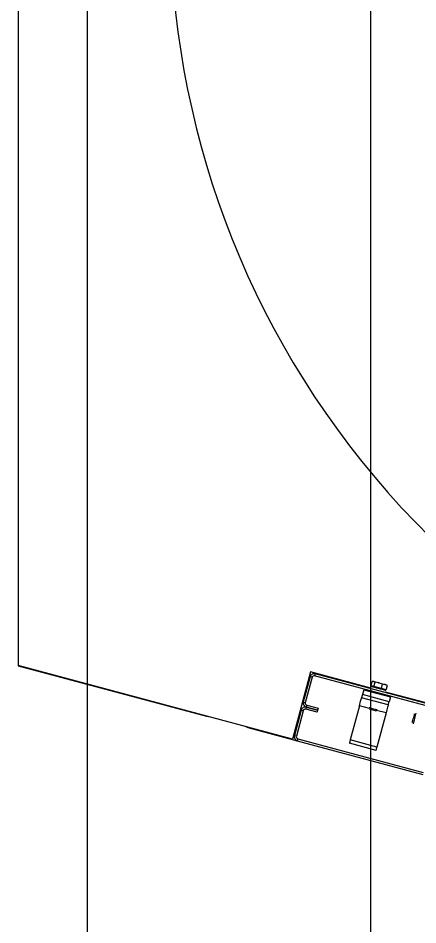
# Model space of a CAD drawing. Extents: x -264205 to -263659, y -1242401 to -1242060.
# Drawn here: x -263795.785 to -263795.51, y -1242207.417 to -1242206.795 of the extents above; entities that cross this region are included whole.
import ezdxf

# ---------------------------------------------------------------- set-up
doc = ezdxf.new("R2010")
doc.units = 0
for name, color, linetype in [('KFA_SO_10-1_STRECHY', 7, 'Continuous'), ('OSI_STAVBY_KFA', 7, 'Continuous'), ('SITUACIA_DSP_2D', 7, 'Continuous')]:
    doc.layers.add(name, color=color, linetype=linetype)

msp = doc.modelspace()

# ---------------------------------------------------------------- linework, layer by layer
at = {"layer": 'KFA_SO_10-1_STRECHY'}
msp.add_line((-263795.734, -1242227.196), (-263795.754, -1242101.588), dxfattribs=at)
at = {"layer": 'OSI_STAVBY_KFA'}
msp.add_line((-263795.54279, -1242083.23724), (-263795.54279, -1242246.70724), dxfattribs=at)
at = {"layer": 'SITUACIA_DSP_2D'}
for p, q in [((-263795.7849, -1242206.7251), (-263795.7849, -1242207.23926)), ((-263795.59623, -1242207.28981), (-263795.7849, -1242207.23926)), ((-263795.7849, -1242207.23926), (-263795.7849, -1242207.23953)), ((-263795.7849, -1242207.23953), (-263795.65552, -1242207.2742)), ((-263795.58389, -1242207.24375), (-263795.59623, -1242207.28981)), ((-263795.58422, -1242207.24708), (-263795.58889, -1242207.26451)), ((-263795.58284, -1242207.24744), (-263795.58751, -1242207.26488)), ((-263795.58284, -1242207.24744), (-263795.58422, -1242207.24708)), ((-263795.54253, -1242207.25483), (-263795.58389, -1242207.24375)), ((-263795.58073, -1242207.24506), (-263795.5811, -1242207.24644)), ((-263795.49484, -1242207.26955), (-263795.5811, -1242207.24644)), ((-263795.49447, -1242207.26817), (-263795.58073, -1242207.24506)), ((-263795.54233, -1242207.25329), (-263795.54154, -1242207.25034)), ((-263795.54037, -1242207.25381), (-263795.54233, -1242207.25329)), ((-263795.54208, -1242207.25384), (-263795.54225, -1242207.2538)), ((-263795.54158, -1242207.25398), (-263795.54208, -1242207.25384)), ((-263795.54078, -1242207.25419), (-263795.54158, -1242207.25398)), ((-263795.54126, -1242207.25031), (-263795.54154, -1242207.25034)), ((-263795.54037, -1242207.25041), (-263795.54126, -1242207.25031)), ((-263795.53973, -1242207.25447), (-263795.54078, -1242207.25419)), ((-263795.54071, -1242207.25028), (-263795.54058, -1242207.25031)), ((-263795.54058, -1242207.25031), (-263795.54013, -1242207.25043)), ((-263795.53958, -1242207.25086), (-263795.54037, -1242207.25041)), ((-263795.54037, -1242207.25381), (-263795.53958, -1242207.25086)), ((-263795.53513, -1242207.25521), (-263795.54037, -1242207.25381)), ((-263795.54013, -1242207.25043), (-263795.53939, -1242207.25063)), ((-263795.53851, -1242207.2548), (-263795.53973, -1242207.25447)), ((-263795.53686, -1242207.25134), (-263795.53958, -1242207.25086)), ((-263795.53939, -1242207.25063), (-263795.53841, -1242207.25089)), ((-263795.53721, -1242207.25515), (-263795.53851, -1242207.2548)), ((-263795.53841, -1242207.25089), (-263795.53728, -1242207.2512)), ((-263795.53728, -1242207.2512), (-263795.53606, -1242207.25152)), ((-263795.5359, -1242207.2555), (-263795.53721, -1242207.25515)), ((-263795.53434, -1242207.25226), (-263795.53686, -1242207.25134)), ((-263795.53606, -1242207.25152), (-263795.53486, -1242207.25184)), ((-263795.53468, -1242207.25582), (-263795.5359, -1242207.2555)), ((-263795.53513, -1242207.25521), (-263795.53434, -1242207.25226)), ((-263795.53184, -1242207.25609), (-263795.53513, -1242207.25521)), ((-263795.53486, -1242207.25184), (-263795.53376, -1242207.25214)), ((-263795.53261, -1242207.25248), (-263795.53434, -1242207.25226)), ((-263795.53376, -1242207.25214), (-263795.53284, -1242207.25238)), ((-263795.53284, -1242207.25238), (-263795.53217, -1242207.25256)), ((-263795.53105, -1242207.25315), (-263795.53261, -1242207.25248)), ((-263795.53217, -1242207.25256), (-263795.5318, -1242207.25266)), ((-263795.53184, -1242207.25609), (-263795.53105, -1242207.25315)), ((-263795.5318, -1242207.25266), (-263795.53174, -1242207.25268)), ((-263795.54909, -1242207.2624), (-263795.54895, -1242207.26189)), ((-263795.54895, -1242207.26189), (-263795.54887, -1242207.26158)), ((-263795.54887, -1242207.26158), (-263795.54884, -1242207.26147)), ((-263795.54883, -1242207.26143), (-263795.54884, -1242207.26147)), ((-263795.53048, -1242207.26639), (-263795.54884, -1242207.26147)), ((-263795.54879, -1242207.26131), (-263795.54883, -1242207.26143)), ((-263795.54874, -1242207.2611), (-263795.54879, -1242207.26131)), ((-263795.54866, -1242207.26083), (-263795.54874, -1242207.2611)), ((-263795.54858, -1242207.26049), (-263795.54866, -1242207.26083)), ((-263795.54847, -1242207.26011), (-263795.54858, -1242207.26049)), ((-263795.54836, -1242207.2597), (-263795.54847, -1242207.26011)), ((-263795.54825, -1242207.25927), (-263795.54836, -1242207.2597)), ((-263795.54736, -1242207.25597), (-263795.54825, -1242207.25927)), ((-263795.52989, -1242207.26419), (-263795.54825, -1242207.25927)), ((-263795.54736, -1242207.25597), (-263795.52901, -1242207.26089)), ((-263795.53364, -1242207.2561), (-263795.53468, -1242207.25582)), ((-263795.53284, -1242207.25632), (-263795.53364, -1242207.2561)), ((-263795.53233, -1242207.25645), (-263795.53284, -1242207.25632)), ((-263795.0819, -1242207.37826), (-263795.53244, -1242207.25754)), ((-263795.53216, -1242207.2565), (-263795.53233, -1242207.25645)), ((-263795.52901, -1242207.26089), (-263795.52989, -1242207.26419)), ((-263795.58889, -1242207.26451), (-263795.58751, -1242207.26488)), ((-263795.58688, -1242207.268), (-263795.58724, -1242207.26938)), ((-263795.58651, -1242207.26662), (-263795.58688, -1242207.268)), ((-263795.58688, -1242207.268), (-263795.57908, -1242207.27009)), ((-263795.57908, -1242207.27009), (-263795.58688, -1242207.268)), ((-263795.58651, -1242207.26662), (-263795.57871, -1242207.26871)), ((-263795.55031, -1242207.26698), (-263795.55661, -1242207.29047)), ((-263795.55031, -1242207.26698), (-263795.55003, -1242207.26591)), ((-263795.54349, -1242207.26881), (-263795.55031, -1242207.26698)), ((-263795.55003, -1242207.26591), (-263795.54975, -1242207.26487)), ((-263795.54975, -1242207.26487), (-263795.54949, -1242207.26392)), ((-263795.54949, -1242207.26392), (-263795.54927, -1242207.26309)), ((-263795.54927, -1242207.26309), (-263795.54909, -1242207.2624)), ((-263795.54364, -1242207.26814), (-263795.54364, -1242207.26814)), ((-263795.54364, -1242207.26814), (-263795.54344, -1242207.26819)), ((-263795.53092, -1242207.268), (-263795.53114, -1242207.26884)), ((-263795.53073, -1242207.26732), (-263795.53092, -1242207.268)), ((-263795.5306, -1242207.26681), (-263795.53073, -1242207.26732)), ((-263795.53051, -1242207.2665), (-263795.5306, -1242207.26681)), ((-263795.53048, -1242207.26639), (-263795.53051, -1242207.2665)), ((-263795.53048, -1242207.26639), (-263795.53047, -1242207.26635)), ((-263795.53047, -1242207.26635), (-263795.53044, -1242207.26622)), ((-263795.53044, -1242207.26622), (-263795.53039, -1242207.26602)), ((-263795.53039, -1242207.26602), (-263795.53031, -1242207.26575)), ((-263795.53031, -1242207.26575), (-263795.53022, -1242207.26541)), ((-263795.53022, -1242207.26541), (-263795.53012, -1242207.26503)), ((-263795.53012, -1242207.26503), (-263795.53001, -1242207.26462)), ((-263795.53001, -1242207.26462), (-263795.52989, -1242207.26419)), ((-263795.65552, -1242207.2742), (-263795.65409, -1242207.27443)), ((-263795.59037, -1242207.27002), (-263795.59504, -1242207.28745)), ((-263795.58899, -1242207.27039), (-263795.59366, -1242207.28782)), ((-263795.58899, -1242207.27039), (-263795.59037, -1242207.27002)), ((-263795.57944, -1242207.27147), (-263795.58724, -1242207.26938)), ((-263795.57908, -1242207.27009), (-263795.57944, -1242207.27147)), ((-263795.57871, -1242207.26871), (-263795.57908, -1242207.27009)), ((-263795.54344, -1242207.26819), (-263795.54294, -1242207.26832)), ((-263795.5434, -1242207.26923), (-263795.54324, -1242207.26927)), ((-263795.54324, -1242207.26927), (-263795.54276, -1242207.2694)), ((-263795.54294, -1242207.26832), (-263795.54219, -1242207.26852)), ((-263795.54276, -1242207.2694), (-263795.54204, -1242207.26959)), ((-263795.54219, -1242207.26852), (-263795.54129, -1242207.26877)), ((-263795.54204, -1242207.26959), (-263795.54118, -1242207.26982)), ((-263795.54129, -1242207.26877), (-263795.54033, -1242207.26902)), ((-263795.54118, -1242207.26982), (-263795.54031, -1242207.27005)), ((-263795.54033, -1242207.26902), (-263795.53944, -1242207.26926)), ((-263795.54031, -1242207.27005), (-263795.53957, -1242207.27025)), ((-263795.53957, -1242207.27025), (-263795.53907, -1242207.27039)), ((-263795.53944, -1242207.26926), (-263795.53873, -1242207.26945)), ((-263795.53907, -1242207.27039), (-263795.53898, -1242207.27041)), ((-263795.53898, -1242207.27041), (-263795.53888, -1242207.27044)), ((-263795.53873, -1242207.26945), (-263795.53827, -1242207.26958)), ((-263795.53196, -1242207.2719), (-263795.5386, -1242207.27012)), ((-263795.53827, -1242207.26958), (-263795.53813, -1242207.26961)), ((-263795.53196, -1242207.2719), (-263795.53825, -1242207.29539)), ((-263795.53167, -1242207.27082), (-263795.53196, -1242207.2719)), ((-263795.5314, -1242207.26979), (-263795.53167, -1242207.27082)), ((-263795.53114, -1242207.26884), (-263795.5314, -1242207.26979)), ((-263795.51301, -1242207.27495), (-263795.51276, -1242207.27403)), ((-263795.51276, -1242207.27403), (-263795.51255, -1242207.27326)), ((-263795.51255, -1242207.27326), (-263795.51241, -1242207.27272)), ((-263795.51241, -1242207.27272), (-263795.51235, -1242207.27249)), ((-263795.51235, -1242207.27249), (-263795.51235, -1242207.27248)), ((-263795.5119, -1242207.27358), (-263795.51217, -1242207.27457)), ((-263795.51169, -1242207.27278), (-263795.5119, -1242207.27358)), ((-263795.51154, -1242207.27223), (-263795.51169, -1242207.27278)), ((-263795.51148, -1242207.27199), (-263795.51154, -1242207.27223)), ((-263795.51147, -1242207.27198), (-263795.51148, -1242207.27199)), ((-263795.65409, -1242207.27443), (-263795.65358, -1242207.27445)), ((-263795.51394, -1242207.27843), (-263795.51387, -1242207.27819)), ((-263795.51394, -1242207.27845), (-263795.51394, -1242207.27843)), ((-263795.51387, -1242207.27819), (-263795.51373, -1242207.27764)), ((-263795.51373, -1242207.27764), (-263795.51352, -1242207.27686)), ((-263795.51352, -1242207.27686), (-263795.51327, -1242207.27593)), ((-263795.51337, -1242207.27907), (-263795.51344, -1242207.27931)), ((-263795.51344, -1242207.27931), (-263795.51344, -1242207.27932)), ((-263795.51323, -1242207.27852), (-263795.51337, -1242207.27907)), ((-263795.51327, -1242207.27593), (-263795.51301, -1242207.27495)), ((-263795.51301, -1242207.27772), (-263795.51323, -1242207.27852)), ((-263795.51275, -1242207.27673), (-263795.51301, -1242207.27772)), ((-263795.51246, -1242207.27565), (-263795.51275, -1242207.27673)), ((-263795.51217, -1242207.27457), (-263795.51246, -1242207.27565)), ((-263795.62887, -1242207.28107), (-263795.62842, -1242207.28131)), ((-263795.62842, -1242207.28131), (-263795.62707, -1242207.28182)), ((-263795.62707, -1242207.28182), (-263795.59302, -1242207.29094)), ((-263795.59504, -1242207.28745), (-263795.59366, -1242207.28782)), ((-263795.59265, -1242207.28957), (-263795.59302, -1242207.29094)), ((-263795.59302, -1242207.29094), (-263795.50677, -1242207.31405)), ((-263795.59265, -1242207.28957), (-263795.5064, -1242207.31268)), ((-263795.55719, -1242207.29263), (-263795.5572, -1242207.29267)), ((-263795.53884, -1242207.29759), (-263795.5572, -1242207.29267)), ((-263795.55715, -1242207.29251), (-263795.55719, -1242207.29263)), ((-263795.5571, -1242207.2923), (-263795.55715, -1242207.29251)), ((-263795.55702, -1242207.29203), (-263795.5571, -1242207.2923)), ((-263795.55694, -1242207.29169), (-263795.55702, -1242207.29203)), ((-263795.55683, -1242207.29131), (-263795.55694, -1242207.29169)), ((-263795.55672, -1242207.2909), (-263795.55683, -1242207.29131)), ((-263795.55661, -1242207.29047), (-263795.55672, -1242207.2909)), ((-263795.53825, -1242207.29539), (-263795.55661, -1242207.29047)), ((-263795.53884, -1242207.29759), (-263795.53883, -1242207.29755)), ((-263795.53883, -1242207.29755), (-263795.5388, -1242207.29742)), ((-263795.5388, -1242207.29742), (-263795.53875, -1242207.29722)), ((-263795.53875, -1242207.29722), (-263795.53867, -1242207.29695)), ((-263795.53867, -1242207.29695), (-263795.53858, -1242207.29661)), ((-263795.53858, -1242207.29661), (-263795.53848, -1242207.29623)), ((-263795.53848, -1242207.29623), (-263795.53837, -1242207.29582)), ((-263795.53837, -1242207.29582), (-263795.53825, -1242207.29539))]:
    msp.add_line(p, q, dxfattribs=at)
for centre, radius, start, end in [((-263795.0819, -1242206.72463), 0.5985, 144.56502, 35.43498), ((-263795.58147, -1242207.24781), 0.00285, 74.99999, 165), ((-263795.58147, -1242207.24781), 0.00143, 74.99999, 165), ((-263795.5407, -1242207.25372), 0.000475, 165, 254.99999), ((-263795.53347, -1242207.25566), 0.000475, 254.99999, 345), ((-263795.58761, -1242207.27075), 0.00285, 74.99999, 165), ((-263795.58614, -1242207.26525), 0.00285, 165, 254.99999), ((-263795.58614, -1242207.26525), 0.00143, 165, 254.99999), ((-263795.58761, -1242207.27075), 0.00143, 74.99999, 165), ((-263795.59229, -1242207.28819), 0.00285, 165, 254.99999), ((-263795.59229, -1242207.28819), 0.00143, 165, 254.99999)]:
    msp.add_arc(centre, radius, start, end, dxfattribs=at)

doc.saveas('drawing.dxf')
